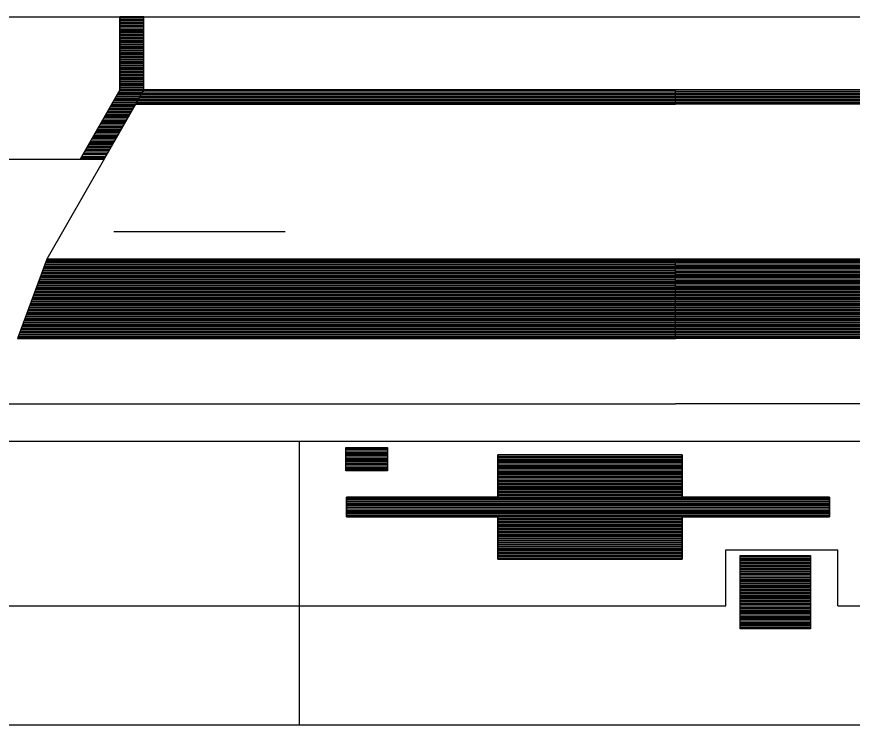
# Model space of a CAD drawing. Extents: x 0 to 320, y -4 to 473.
# Drawn here: x 31.195 to 31.748, y 1.351 to 1.82 of the extents above; entities that cross this region are included whole.
import ezdxf

# ---------------------------------------------------------------- set-up
doc = ezdxf.new("R2010")
doc.units = 0
doc.layers.add('Level 25', color=7, linetype='Continuous')
doc.layers.add('Level 50', color=7, linetype='Continuous')

msp = doc.modelspace()

# ---------------------------------------------------------------- linework, layer by layer
at = {"layer": 'Level 25'}
for p, q in [((31.06999, 1.8201), (32.19199, 1.8201)), ((31.26299, 1.7716), (31.26299, 1.8201)), ((31.26299, 1.81973), (31.27886, 1.81973)), ((31.26299, 1.81873), (31.27886, 1.81873)), ((31.26299, 1.81785), (31.27886, 1.81785)), ((31.26299, 1.81673), (31.27886, 1.81673)), ((31.27886, 1.7716), (31.27886, 1.8201)), ((31.26299, 1.81573), (31.27886, 1.81573)), ((31.26299, 1.81473), (31.27886, 1.81473)), ((31.26299, 1.81385), (31.27886, 1.81385)), ((31.26299, 1.81285), (31.27886, 1.81285)), ((31.26299, 1.81173), (31.27886, 1.81173)), ((31.26299, 1.81073), (31.27886, 1.81073)), ((31.26299, 1.80985), (31.27886, 1.80985)), ((31.26299, 1.80885), (31.27886, 1.80885)), ((31.26299, 1.80785), (31.27886, 1.80785)), ((31.26299, 1.80685), (31.27886, 1.80685)), ((31.26299, 1.80585), (31.27886, 1.80585)), ((31.26299, 1.80485), (31.27886, 1.80485)), ((31.26299, 1.80385), (31.27886, 1.80385)), ((31.26299, 1.80298), (31.27886, 1.80298)), ((31.26299, 1.80185), (31.27886, 1.80185)), ((31.26299, 1.80085), (31.27886, 1.80085)), ((31.26299, 1.79998), (31.27886, 1.79998)), ((31.26299, 1.79898), (31.27886, 1.79898)), ((31.26299, 1.79798), (31.27886, 1.79798)), ((31.26299, 1.79685), (31.27886, 1.79685)), ((31.26299, 1.79598), (31.27886, 1.79598)), ((31.26299, 1.79498), (31.27886, 1.79498)), ((31.26299, 1.79398), (31.27886, 1.79398)), ((31.26299, 1.7931), (31.27886, 1.7931)), ((31.26299, 1.79198), (31.27886, 1.79198)), ((31.26299, 1.79098), (31.27886, 1.79098)), ((31.26299, 1.78998), (31.27886, 1.78998)), ((31.26299, 1.7891), (31.27886, 1.7891)), ((31.26299, 1.7881), (31.27886, 1.7881)), ((31.26299, 1.78698), (31.27886, 1.78698)), ((31.26299, 1.78598), (31.27886, 1.78598)), ((31.26299, 1.7851), (31.27886, 1.7851)), ((31.26299, 1.7841), (31.27886, 1.7841)), ((31.26299, 1.7831), (31.27886, 1.7831)), ((31.26299, 1.7821), (31.27886, 1.7821)), ((31.26299, 1.7811), (31.27886, 1.7811)), ((31.26299, 1.7801), (31.27886, 1.7801)), ((31.26299, 1.7791), (31.27886, 1.7791)), ((31.26299, 1.77823), (31.27886, 1.77823)), ((31.26299, 1.7771), (31.27886, 1.7771)), ((31.26299, 1.7761), (31.27886, 1.7761)), ((31.26299, 1.77523), (31.27886, 1.77523)), ((31.26299, 1.77423), (31.27886, 1.77423)), ((31.26299, 1.77323), (31.27886, 1.77323)), ((31.26299, 1.7721), (31.27886, 1.7721)), ((31.27886, 1.7716), (31.21449, 1.65948)), ((31.26299, 1.7716), (31.23661, 1.72585)), ((31.26061, 1.76723), (31.27636, 1.76723)), ((31.26111, 1.76835), (31.27686, 1.76835)), ((31.26161, 1.76923), (31.27749, 1.76923)), ((31.26224, 1.77023), (31.27799, 1.77023)), ((31.26274, 1.77123), (31.27861, 1.77123)), ((31.27586, 1.76635), (31.63099, 1.76635)), ((31.27636, 1.76735), (31.63099, 1.76735)), ((31.27686, 1.76835), (31.63099, 1.76835)), ((31.27761, 1.76935), (31.63099, 1.76935)), ((31.27811, 1.77035), (31.63099, 1.77035)), ((31.27874, 1.77135), (31.63099, 1.77135)), ((31.27886, 1.7716), (31.63099, 1.7716)), ((31.98299, 1.7716), (31.63099, 1.7716)), ((31.98324, 1.77135), (31.63099, 1.77135)), ((31.98386, 1.77035), (31.63099, 1.77035)), ((31.98436, 1.76935), (31.63099, 1.76935)), ((31.98486, 1.76835), (31.63099, 1.76835)), ((31.98549, 1.76735), (31.63099, 1.76735)), ((31.98599, 1.76635), (31.63099, 1.76635)), ((31.25711, 1.76123), (31.27299, 1.76123)), ((31.25761, 1.76223), (31.27349, 1.76223)), ((31.25824, 1.76335), (31.27399, 1.76335)), ((31.25874, 1.76435), (31.27461, 1.76435)), ((31.25936, 1.76523), (31.27524, 1.76523)), ((31.25999, 1.76623), (31.27586, 1.76623)), ((31.27349, 1.76223), (31.63099, 1.76223)), ((31.27361, 1.76235), (31.63099, 1.76235)), ((31.27411, 1.76335), (31.63099, 1.76335)), ((31.27474, 1.76448), (31.63099, 1.76448)), ((31.27524, 1.76535), (31.63099, 1.76535)), ((31.98661, 1.76535), (31.63099, 1.76535)), ((31.98724, 1.76448), (31.63099, 1.76448)), ((31.98786, 1.76335), (31.63099, 1.76335)), ((31.98836, 1.76235), (31.63099, 1.76235)), ((31.98849, 1.76223), (31.63099, 1.76223)), ((31.25374, 1.75535), (31.26949, 1.75535)), ((31.25424, 1.75635), (31.26999, 1.75635)), ((31.25474, 1.75735), (31.27074, 1.75735)), ((31.25549, 1.75835), (31.27124, 1.75835)), ((31.25586, 1.75935), (31.27186, 1.75935)), ((31.25661, 1.76035), (31.27236, 1.76035)), ((31.25086, 1.75048), (31.26661, 1.75048)), ((31.25136, 1.75135), (31.26724, 1.75135)), ((31.25199, 1.75235), (31.26786, 1.75235)), ((31.25261, 1.75348), (31.26836, 1.75348)), ((31.25311, 1.75435), (31.26899, 1.75435)), ((31.24749, 1.74448), (31.26336, 1.74448)), ((31.24811, 1.74548), (31.26386, 1.74548)), ((31.24861, 1.74648), (31.26436, 1.74648)), ((31.24911, 1.74735), (31.26499, 1.74735)), ((31.24974, 1.74848), (31.26549, 1.74848)), ((31.25024, 1.74948), (31.26624, 1.74948)), ((31.24411, 1.7386), (31.25986, 1.7386)), ((31.24461, 1.7396), (31.26036, 1.7396)), ((31.24511, 1.74048), (31.26099, 1.74048)), ((31.24574, 1.74148), (31.26149, 1.74148)), ((31.24624, 1.74248), (31.26211, 1.74248)), ((31.24686, 1.7436), (31.26274, 1.7436)), ((31.24124, 1.7336), (31.25699, 1.7336)), ((31.24174, 1.7346), (31.25749, 1.7346)), ((31.24224, 1.7356), (31.25824, 1.7356)), ((31.24286, 1.73648), (31.25874, 1.73648)), ((31.24349, 1.73748), (31.25936, 1.73748)), ((31.23774, 1.7276), (31.25361, 1.7276)), ((31.23824, 1.72873), (31.25424, 1.72873)), ((31.23899, 1.7296), (31.25474, 1.7296)), ((31.23949, 1.7306), (31.25536, 1.7306)), ((31.24011, 1.7316), (31.25586, 1.7316)), ((31.24061, 1.7326), (31.25649, 1.7326)), ((31.23724, 1.7266), (31.25299, 1.7266)), ((31.25886, 1.67785), (31.37249, 1.67785)), ((31.21449, 1.65948), (31.19511, 1.60685)), ((31.21324, 1.6561), (31.63099, 1.6561)), ((31.21374, 1.65723), (31.63099, 1.65723)), ((31.21411, 1.6581), (31.63099, 1.6581)), ((31.21436, 1.6591), (31.63099, 1.6591)), ((32.04749, 1.6591), (31.63099, 1.6591)), ((32.04786, 1.6581), (31.63099, 1.6581)), ((32.04836, 1.65723), (31.63099, 1.65723)), ((32.04861, 1.6561), (31.63099, 1.6561)), ((31.21111, 1.65023), (31.63099, 1.65023)), ((31.21149, 1.6511), (31.63099, 1.6511)), ((31.21186, 1.65223), (31.63099, 1.65223)), ((31.21211, 1.65323), (31.63099, 1.65323)), ((31.21261, 1.65423), (31.63099, 1.65423)), ((31.21299, 1.6551), (31.63099, 1.6551)), ((32.04899, 1.6551), (31.63099, 1.6551)), ((32.04936, 1.65423), (31.63099, 1.65423)), ((32.04974, 1.65323), (31.63099, 1.65323)), ((32.05011, 1.65223), (31.63099, 1.65223)), ((32.05036, 1.6511), (31.63099, 1.6511)), ((32.05074, 1.65023), (31.63099, 1.65023)), ((31.20924, 1.64523), (31.63099, 1.64523)), ((31.20974, 1.64623), (31.63099, 1.64623)), ((31.20999, 1.64735), (31.63099, 1.64735)), ((31.21036, 1.64823), (31.63099, 1.64823)), ((31.21074, 1.64923), (31.63099, 1.64923)), ((32.05124, 1.64923), (31.63099, 1.64923)), ((32.05161, 1.64823), (31.63099, 1.64823)), ((32.05186, 1.64735), (31.63099, 1.64735)), ((32.05224, 1.64623), (31.63099, 1.64623)), ((32.05274, 1.64523), (31.63099, 1.64523)), ((31.20711, 1.63935), (31.63099, 1.63935)), ((31.20749, 1.64023), (31.63099, 1.64023)), ((31.20774, 1.64123), (31.63099, 1.64123)), ((31.20824, 1.64235), (31.63099, 1.64235)), ((31.20861, 1.64335), (31.63099, 1.64335)), ((31.20886, 1.64423), (31.63099, 1.64423)), ((32.05299, 1.64423), (31.63099, 1.64423)), ((32.05336, 1.64335), (31.63099, 1.64335)), ((32.05361, 1.64235), (31.63099, 1.64235)), ((32.05411, 1.64123), (31.63099, 1.64123)), ((32.05449, 1.64023), (31.63099, 1.64023)), ((32.05486, 1.63935), (31.63099, 1.63935)), ((31.20524, 1.63435), (31.63099, 1.63435)), ((31.20561, 1.63535), (31.63099, 1.63535)), ((31.20599, 1.63635), (31.63099, 1.63635)), ((31.20636, 1.63735), (31.63099, 1.63735)), ((31.20661, 1.63835), (31.63099, 1.63835)), ((32.05524, 1.63835), (31.63099, 1.63835)), ((32.05561, 1.63735), (31.63099, 1.63735)), ((32.05586, 1.63635), (31.63099, 1.63635)), ((32.05624, 1.63535), (31.63099, 1.63535)), ((32.05674, 1.63435), (31.63099, 1.63435)), ((31.20311, 1.62848), (31.63099, 1.62848)), ((31.20349, 1.62948), (31.63099, 1.62948)), ((31.20374, 1.63035), (31.63099, 1.63035)), ((31.20424, 1.63135), (31.63099, 1.63135)), ((31.20449, 1.63248), (31.63099, 1.63248)), ((31.20486, 1.63335), (31.63099, 1.63335)), ((32.05699, 1.63335), (31.63099, 1.63335)), ((32.05736, 1.63248), (31.63099, 1.63248)), ((32.05774, 1.63135), (31.63099, 1.63135)), ((32.05824, 1.63035), (31.63099, 1.63035)), ((32.05849, 1.62948), (31.63099, 1.62948)), ((32.05886, 1.62848), (31.63099, 1.62848)), ((31.20086, 1.6226), (31.63099, 1.6226)), ((31.20111, 1.62348), (31.63099, 1.62348)), ((31.20161, 1.62448), (31.63099, 1.62448)), ((31.20199, 1.62548), (31.63099, 1.62548)), ((31.20224, 1.62635), (31.63099, 1.62635)), ((31.20274, 1.62748), (31.63099, 1.62748)), ((32.05911, 1.62748), (31.63099, 1.62748)), ((32.05961, 1.62635), (31.63099, 1.62635)), ((32.05999, 1.62548), (31.63099, 1.62548)), ((32.06024, 1.62448), (31.63099, 1.62448)), ((32.06074, 1.62348), (31.63099, 1.62348)), ((32.06111, 1.6226), (31.63099, 1.6226)), ((31.19899, 1.6176), (31.63099, 1.6176)), ((31.19936, 1.6186), (31.63099, 1.6186)), ((31.19974, 1.61948), (31.63099, 1.61948)), ((31.20024, 1.62048), (31.63099, 1.62048)), ((31.20049, 1.62148), (31.63099, 1.62148)), ((32.06136, 1.62148), (31.63099, 1.62148)), ((32.06174, 1.62048), (31.63099, 1.62048)), ((32.06224, 1.61948), (31.63099, 1.61948)), ((32.06249, 1.6186), (31.63099, 1.6186)), ((32.06286, 1.6176), (31.63099, 1.6176)), ((31.19686, 1.6116), (31.63099, 1.6116)), ((31.19724, 1.6126), (31.63099, 1.6126)), ((31.19761, 1.6136), (31.63099, 1.6136)), ((31.19786, 1.6146), (31.63099, 1.6146)), ((31.19824, 1.61548), (31.63099, 1.61548)), ((31.19874, 1.61648), (31.63099, 1.61648)), ((32.06324, 1.61648), (31.63099, 1.61648)), ((32.06361, 1.61548), (31.63099, 1.61548)), ((32.06399, 1.6146), (31.63099, 1.6146)), ((32.06436, 1.6136), (31.63099, 1.6136)), ((32.06461, 1.6126), (31.63099, 1.6126)), ((32.06511, 1.6116), (31.63099, 1.6116)), ((31.19536, 1.60773), (31.63099, 1.60773)), ((31.19561, 1.6086), (31.63099, 1.6086)), ((31.19611, 1.6096), (31.63099, 1.6096)), ((31.19649, 1.6106), (31.63099, 1.6106)), ((32.06549, 1.6106), (31.63099, 1.6106)), ((32.06574, 1.6096), (31.63099, 1.6096)), ((32.06624, 1.6086), (31.63099, 1.6086)), ((32.06661, 1.60773), (31.63099, 1.60773)), ((30.88724, 1.56373), (31.63099, 1.56373)), ((32.37461, 1.56373), (31.63099, 1.56373)), ((31.38199, 1.35073), (31.38199, 1.53885)), ((31.41261, 1.5346), (31.44036, 1.5346)), ((31.41261, 1.5336), (31.44036, 1.5336)), ((31.41261, 1.53248), (31.44036, 1.53248)), ((31.41261, 1.53148), (31.44036, 1.53148)), ((31.41261, 1.5306), (31.44036, 1.5306)), ((31.41261, 1.5296), (31.44036, 1.5296)), ((31.41261, 1.5286), (31.44036, 1.5286)), ((31.51336, 1.52985), (31.63549, 1.52985)), ((31.51336, 1.52873), (31.63549, 1.52873)), ((31.41261, 1.52748), (31.44036, 1.52748)), ((31.41261, 1.5266), (31.44036, 1.5266)), ((31.41261, 1.5256), (31.44036, 1.5256)), ((31.41261, 1.5246), (31.44036, 1.5246)), ((31.41261, 1.52373), (31.44036, 1.52373)), ((31.51336, 1.52785), (31.63549, 1.52785)), ((31.51336, 1.52685), (31.63549, 1.52685)), ((31.51336, 1.52585), (31.63549, 1.52585)), ((31.51336, 1.52498), (31.63549, 1.52498)), ((31.51336, 1.52385), (31.63549, 1.52385)), ((31.51336, 1.52285), (31.63549, 1.52285)), ((31.41261, 1.5226), (31.44036, 1.5226)), ((31.41261, 1.5216), (31.44036, 1.5216)), ((31.41261, 1.5206), (31.44036, 1.5206)), ((31.41261, 1.51973), (31.44036, 1.51973)), ((31.51336, 1.52185), (31.63549, 1.52185)), ((31.51336, 1.52098), (31.63549, 1.52098)), ((31.51336, 1.51998), (31.63549, 1.51998)), ((31.51336, 1.51885), (31.63549, 1.51885)), ((31.51336, 1.51785), (31.63549, 1.51785)), ((31.51336, 1.51698), (31.63549, 1.51698)), ((31.51336, 1.51598), (31.63549, 1.51598)), ((31.51336, 1.51498), (31.63549, 1.51498)), ((31.51336, 1.51398), (31.63549, 1.51398)), ((31.51336, 1.51298), (31.63549, 1.51298)), ((31.51336, 1.51198), (31.63549, 1.51198)), ((31.51336, 1.51098), (31.63549, 1.51098)), ((31.51336, 1.5101), (31.63549, 1.5101)), ((31.51336, 1.50898), (31.63549, 1.50898)), ((31.51336, 1.50798), (31.63549, 1.50798)), ((31.51336, 1.5071), (31.63549, 1.5071)), ((31.51336, 1.5061), (31.63549, 1.5061)), ((31.41299, 1.5011), (31.73311, 1.5011)), ((31.51336, 1.5051), (31.63549, 1.5051)), ((31.51336, 1.50398), (31.63549, 1.50398)), ((31.51336, 1.5031), (31.63549, 1.5031)), ((31.51336, 1.5021), (31.63549, 1.5021)), ((31.41299, 1.50023), (31.73311, 1.50023)), ((31.41299, 1.4991), (31.73311, 1.4991)), ((31.41299, 1.4981), (31.73311, 1.4981)), ((31.41299, 1.4971), (31.73311, 1.4971)), ((31.41299, 1.49623), (31.73311, 1.49623)), ((31.41299, 1.49523), (31.73311, 1.49523)), ((31.41299, 1.4941), (31.73311, 1.4941)), ((31.41299, 1.4931), (31.73311, 1.4931)), ((31.41299, 1.49223), (31.73311, 1.49223)), ((31.41299, 1.49123), (31.73311, 1.49123)), ((31.41299, 1.49023), (31.73311, 1.49023)), ((31.41299, 1.48923), (31.73311, 1.48923)), ((31.51336, 1.48823), (31.63549, 1.48823)), ((31.51336, 1.48723), (31.63549, 1.48723)), ((31.51336, 1.48623), (31.63549, 1.48623)), ((31.51336, 1.48535), (31.63549, 1.48535)), ((31.51336, 1.48423), (31.63549, 1.48423)), ((31.51336, 1.48323), (31.63549, 1.48323)), ((31.51336, 1.48235), (31.63549, 1.48235)), ((31.51336, 1.48135), (31.63549, 1.48135)), ((31.51336, 1.48035), (31.63549, 1.48035)), ((31.51336, 1.47923), (31.63549, 1.47923)), ((31.51336, 1.47835), (31.63549, 1.47835)), ((31.51336, 1.47735), (31.63549, 1.47735)), ((31.51336, 1.47635), (31.63549, 1.47635)), ((31.51336, 1.47548), (31.63549, 1.47548)), ((31.51336, 1.47435), (31.63549, 1.47435)), ((31.51336, 1.47335), (31.63549, 1.47335)), ((31.51336, 1.47235), (31.63549, 1.47235)), ((31.51336, 1.47148), (31.63549, 1.47148)), ((31.51336, 1.47048), (31.63549, 1.47048)), ((31.51336, 1.46935), (31.63549, 1.46935)), ((31.51336, 1.46835), (31.63549, 1.46835)), ((31.51336, 1.46748), (31.63549, 1.46748)), ((31.51336, 1.46648), (31.63549, 1.46648)), ((31.51336, 1.46548), (31.63549, 1.46548)), ((31.51336, 1.46448), (31.63549, 1.46448)), ((31.51336, 1.46348), (31.63549, 1.46348)), ((31.51336, 1.46248), (31.63549, 1.46248)), ((31.66449, 1.46698), (31.73861, 1.46698)), ((31.66449, 1.42985), (31.66449, 1.46698)), ((31.67386, 1.46248), (31.72049, 1.46248)), ((31.73861, 1.42985), (31.73861, 1.46698)), ((31.51336, 1.46148), (31.63549, 1.46148)), ((31.67386, 1.46148), (31.72049, 1.46148)), ((31.67386, 1.4606), (31.72049, 1.4606)), ((31.67386, 1.4596), (31.72049, 1.4596)), ((31.67386, 1.45848), (31.72049, 1.45848)), ((31.67386, 1.4576), (31.72049, 1.4576)), ((31.67386, 1.4566), (31.72049, 1.4566)), ((31.67386, 1.4556), (31.72049, 1.4556)), ((31.67386, 1.4546), (31.72049, 1.4546)), ((31.67386, 1.4536), (31.72049, 1.4536)), ((31.67386, 1.4526), (31.72049, 1.4526)), ((31.67386, 1.4516), (31.72049, 1.4516)), ((31.67386, 1.45073), (31.72049, 1.45073)), ((31.67386, 1.44973), (31.72049, 1.44973)), ((31.67386, 1.4486), (31.72049, 1.4486)), ((31.67386, 1.4476), (31.72049, 1.4476)), ((31.67386, 1.44673), (31.72049, 1.44673)), ((31.67386, 1.44573), (31.72049, 1.44573)), ((31.67386, 1.44473), (31.72049, 1.44473)), ((31.67386, 1.4436), (31.72049, 1.4436)), ((31.67386, 1.44273), (31.72049, 1.44273)), ((31.67386, 1.44173), (31.72049, 1.44173)), ((31.67386, 1.44073), (31.72049, 1.44073)), ((31.67386, 1.43985), (31.72049, 1.43985)), ((31.67386, 1.43873), (31.72049, 1.43873)), ((31.67386, 1.43773), (31.72049, 1.43773)), ((31.67386, 1.43673), (31.72049, 1.43673)), ((31.67386, 1.43585), (31.72049, 1.43585)), ((31.67386, 1.43485), (31.72049, 1.43485)), ((30.92561, 1.42985), (31.66449, 1.42985)), ((31.67386, 1.43373), (31.72049, 1.43373)), ((31.67386, 1.43285), (31.72049, 1.43285)), ((31.67386, 1.43185), (31.72049, 1.43185)), ((31.67386, 1.43085), (31.72049, 1.43085)), ((31.67386, 1.42985), (31.72049, 1.42985)), ((31.67386, 1.42885), (31.72049, 1.42885)), ((31.73861, 1.42985), (32.07136, 1.42985)), ((31.67386, 1.42785), (31.72049, 1.42785)), ((31.67386, 1.42685), (31.72049, 1.42685)), ((31.67386, 1.42598), (31.72049, 1.42598)), ((31.67386, 1.42498), (31.72049, 1.42498)), ((31.67386, 1.42385), (31.72049, 1.42385)), ((31.67386, 1.42285), (31.72049, 1.42285)), ((31.67386, 1.42198), (31.72049, 1.42198)), ((31.67386, 1.42098), (31.72049, 1.42098)), ((31.67386, 1.41998), (31.72049, 1.41998)), ((31.67386, 1.41885), (31.72049, 1.41885)), ((31.67386, 1.41798), (31.72049, 1.41798)), ((31.67386, 1.41698), (31.72049, 1.41698)), ((31.67386, 1.41598), (31.72049, 1.41598)), ((31.67386, 1.4151), (31.72049, 1.4151))]:
    msp.add_line(p, q, dxfattribs=at)
for points in [[(31.26299, 1.8201), (31.26299, 1.7716), (31.23661, 1.72585), (31.25261, 1.72585), (31.27886, 1.7716), (31.27886, 1.8201)], [(31.27886, 1.7716), (31.27349, 1.76223), (31.63099, 1.76223), (31.63099, 1.7716)], [(31.98299, 1.7716), (31.98849, 1.76223), (31.63099, 1.76223), (31.63099, 1.7716)], [(31.21449, 1.65948), (31.19511, 1.60685), (31.63099, 1.60685), (31.63099, 1.65948)], [(32.04736, 1.65948), (32.06686, 1.60685), (31.63099, 1.60685), (31.63099, 1.65948)], [(30.92561, 1.53885), (32.33861, 1.53885), (32.33861, 1.35073), (30.92561, 1.35073)], [(31.41261, 1.53473), (31.44036, 1.53473), (31.44036, 1.51923), (31.41261, 1.51923)], [(31.51336, 1.52998), (31.51336, 1.50185), (31.41299, 1.50185), (31.41299, 1.48885), (31.51336, 1.48885), (31.51336, 1.46085), (31.63549, 1.46085), (31.63549, 1.48885), (31.73311, 1.48885), (31.73311, 1.50185), (31.63549, 1.50185), (31.63549, 1.52998)], [(31.67386, 1.46323), (31.72049, 1.46323), (31.72049, 1.41473), (31.67386, 1.41473)]]:
    msp.add_lwpolyline(points, close=True, dxfattribs=at)
for points in [[(31.51336, 1.50185), (31.51336, 1.52998), (31.63549, 1.52998), (31.63549, 1.50185)], [(31.51336, 1.48885), (31.41299, 1.48885), (31.41299, 1.50185), (31.51336, 1.50185)], [(31.63549, 1.50185), (31.73311, 1.50185), (31.73311, 1.48885), (31.63549, 1.48885)], [(31.63549, 1.48885), (31.63549, 1.46085), (31.51336, 1.46085), (31.51336, 1.48885)]]:
    msp.add_lwpolyline(points, dxfattribs=at)
at = {"layer": 'Level 50'}
for p, q in [((31.01574, 1.72585), (31.25261, 1.72585)), ((31.21449, 1.65948), (31.63099, 1.65948)), ((32.04736, 1.65948), (31.63099, 1.65948)), ((31.19511, 1.60685), (31.63099, 1.60685)), ((32.06686, 1.60685), (31.63099, 1.60685))]:
    msp.add_line(p, q, dxfattribs=at)

doc.saveas('drawing.dxf')
